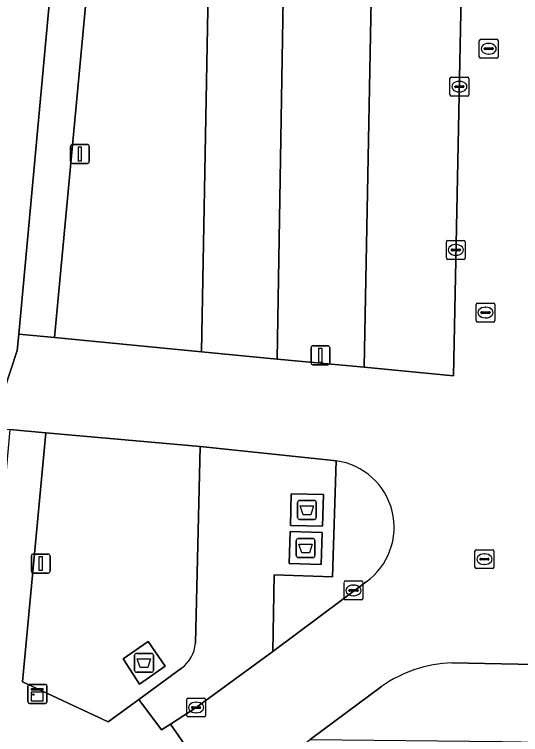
# Model space of a CAD drawing. Extents: x 159817 to 160765, y 380688 to 381638.
# Drawn here: x 160466.2 to 160492.97, y 381374.09 to 381412.17 of the extents above; entities that cross this region are included whole.
import ezdxf

# ---------------------------------------------------------------- set-up
doc = ezdxf.new("R2010")
doc.units = 0
for name, color, linetype in [('IMGEO_Afval_apart_plaats', 7, 'Continuous'), ('IMGEO_Groenvoorziening', 7, 'Continuous'), ('IMGEO_Kast', 7, 'Continuous'), ('IMGEO_Kolk', 7, 'Continuous'), ('IMGEO_Lichtmast', 7, 'Continuous'), ('IMGEO_Pand', 7, 'Continuous'), ('IMGEO_Parkeervlak_open', 7, 'Continuous'), ('IMGEO_Rijbaan_lokaal_open', 7, 'Continuous'), ('IMGEO_Rioolput', 7, 'Continuous'), ('IMGEO_Voetpad_gesloten', 7, 'Continuous'), ('IMGEO_Voetpad_open', 7, 'Continuous')]:
    doc.layers.add(name, color=color, linetype=linetype)

msp = doc.modelspace()

# ---------------------------------------------------------------- linework, layer by layer
at = {"layer": 'IMGEO_Afval_apart_plaats'}
for p, q in [((160481.172, 381385.566), (160481.172, 381386.366)), ((160481.172, 381386.366), (160481.172, 381385.566)), ((160481.272, 381386.466), (160482.062, 381386.466)), ((160482.062, 381386.466), (160481.272, 381386.466)), ((160482.162, 381386.366), (160482.162, 381385.566)), ((160482.162, 381385.566), (160482.162, 381386.366)), ((160482.062, 381385.466), (160481.272, 381385.466)), ((160481.272, 381385.466), (160482.062, 381385.466)), ((160481.203, 381384.451), (160481.993, 381384.451)), ((160481.993, 381384.451), (160481.203, 381384.451)), ((160481.103, 381383.551), (160481.103, 381384.351)), ((160481.103, 381384.351), (160481.103, 381383.551)), ((160482.093, 381384.351), (160482.093, 381383.551)), ((160482.093, 381383.551), (160482.093, 381384.351)), ((160481.993, 381383.451), (160481.203, 381383.451)), ((160481.203, 381383.451), (160481.993, 381383.451)), ((160472.654, 381378.385), (160473.444, 381378.385)), ((160473.444, 381378.385), (160472.654, 381378.385)), ((160472.554, 381377.485), (160472.554, 381378.285)), ((160472.554, 381378.285), (160472.554, 381377.485)), ((160473.544, 381378.285), (160473.544, 381377.485)), ((160473.544, 381377.485), (160473.544, 381378.285)), ((160473.444, 381377.385), (160472.654, 381377.385)), ((160472.654, 381377.385), (160473.444, 381377.385))]:
    msp.add_line(p, q, dxfattribs=at)
for points in [[(160481.315, 381386.18), (160482.019, 381386.18), (160481.87, 381385.71), (160481.464, 381385.71), (160481.315, 381386.18)], [(160481.246, 381384.165), (160481.95, 381384.165), (160481.801, 381383.695), (160481.395, 381383.695), (160481.246, 381384.165)], [(160472.697, 381378.099), (160473.401, 381378.099), (160473.252, 381377.629), (160472.846, 381377.629), (160472.697, 381378.099)]]:
    msp.add_lwpolyline(points, dxfattribs=at)
for centre, start, end in [((160481.272, 381386.366), 90, 180), ((160481.272, 381386.366), 90, 180), ((160482.062, 381386.366), 0, 90), ((160482.062, 381386.366), 360, 90), ((160481.272, 381385.566), 180, 270), ((160481.272, 381385.566), 180, 270), ((160482.062, 381385.566), 270, 0), ((160482.062, 381385.566), 270, 0), ((160481.203, 381384.351), 90, 180), ((160481.203, 381384.351), 90, 180), ((160481.993, 381384.351), 0, 90), ((160481.993, 381384.351), 360, 90), ((160481.203, 381383.551), 180, 270), ((160481.203, 381383.551), 180, 270), ((160481.993, 381383.551), 270, 0), ((160481.993, 381383.551), 270, 0), ((160472.654, 381378.285), 90, 180), ((160472.654, 381378.285), 90, 180), ((160473.444, 381378.285), 0, 90), ((160473.444, 381378.285), 360, 90), ((160472.654, 381377.485), 180, 270), ((160472.654, 381377.485), 180, 270), ((160473.444, 381377.485), 270, 0), ((160473.444, 381377.485), 270, 0)]:
    msp.add_arc(centre, 0.1, start, end, dxfattribs=at)
at = {"layer": 'IMGEO_Groenvoorziening'}
for points in [[(160476.581, 381421.002), (160476.819, 381434.201), (160472.063, 381435.204), (160468.316, 381395.081), (160476.083, 381394.332)], [(160485.065, 381412.904), (160480.41, 381413.003), (160480.088, 381393.94), (160484.685, 381393.508)], [(160474.174, 381377.715), (160472.805, 381376.748), (160471.944, 381378.089), (160473.266, 381379.007)]]:
    msp.add_lwpolyline(points, close=True, dxfattribs=at)
for points in [[(160476.015, 381389.322), (160467.859, 381390.049), (160466.63, 381376.874), (160471.149, 381374.759), (160472.775, 381375.942), (160475.03, 381377.598)], [(160475.769, 381378.923), (160476.015, 381389.322)], [(160483.207, 381388.564), (160483.022, 381382.436), (160479.936, 381382.528), (160479.855, 381378.489), (160484.792, 381382.158)]]:
    msp.add_lwpolyline(points, dxfattribs=at)
for centre, radius, start, end in [((160482.729, 381385.047), 3.55, 305.5296, 82.265), ((160473.953, 381379.067), 1.822, 306.248, 355.452)]:
    msp.add_arc(centre, radius, start, end, dxfattribs=at)
at = {"layer": 'IMGEO_Kast'}
for p, q in [((160466.912, 381375.815), (160466.912, 381376.656)), ((160466.912, 381376.656), (160466.912, 381375.815)), ((160466.987, 381376.74), (160467.828, 381376.74)), ((160467.828, 381376.74), (160466.987, 381376.74)), ((160467.912, 381376.665), (160467.912, 381375.824)), ((160467.912, 381375.824), (160467.912, 381376.665)), ((160467.837, 381375.74), (160466.996, 381375.74)), ((160466.996, 381375.74), (160467.837, 381375.74))]:
    msp.add_line(p, q, dxfattribs=at)
for points in [[(160467.107, 381376.53), (160467.707, 381376.53), (160467.707, 381376.445), (160467.107, 381376.445), (160467.107, 381376.53)], [(160467.107, 381376.355), (160467.707, 381376.355), (160467.707, 381375.866), (160467.107, 381375.866), (160467.107, 381376.355)]]:
    msp.add_lwpolyline(points, dxfattribs=at)
msp.add_circle((160467.191, 381376.204), 0.0377, dxfattribs=at)
for centre, start, end in [((160466.99, 381376.662), 92.4484, 184.2845), ((160466.99, 381376.662), 92.4484, 184.2845), ((160467.834, 381376.662), 2.4484, 94.2845), ((160467.834, 381376.662), 2.4484, 94.2845), ((160466.99, 381375.818), 182.4484, 274.2845), ((160466.99, 381375.818), 182.4484, 274.2845), ((160467.834, 381375.818), 272.4484, 4.2845), ((160467.834, 381375.818), 272.4484, 4.2845)]:
    msp.add_arc(centre, 0.0779, start, end, dxfattribs=at)
at = {"layer": 'IMGEO_Kolk'}
for p, q in [((160489.304, 381408.847), (160490.156, 381408.847)), ((160489.229, 381407.921), (160489.229, 381408.773)), ((160489.717, 381408.627), (160489.742, 381408.627)), ((160490.23, 381408.773), (160490.23, 381407.921)), ((160489.488, 381408.341), (160489.488, 381408.353)), ((160489.926, 381408.304), (160489.528, 381408.304)), ((160489.531, 381408.39), (160489.929, 381408.39)), ((160489.74, 381408.067), (160489.715, 381408.067)), ((160489.972, 381408.353), (160489.972, 381408.341)), ((160490.156, 381407.847), (160489.304, 381407.847)), ((160489.042, 381399.289), (160489.042, 381400.141)), ((160489.117, 381400.215), (160489.969, 381400.215)), ((160490.043, 381400.141), (160490.043, 381399.289)), ((160489.301, 381399.709), (160489.301, 381399.721)), ((160489.344, 381399.758), (160489.742, 381399.758)), ((160489.53, 381399.995), (160489.555, 381399.995)), ((160489.785, 381399.721), (160489.785, 381399.709)), ((160489.739, 381399.672), (160489.341, 381399.672)), ((160489.553, 381399.435), (160489.528, 381399.435)), ((160489.969, 381399.215), (160489.117, 381399.215)), ((160483.703, 381382.214), (160484.555, 381382.214)), ((160483.628, 381381.288), (160483.628, 381382.14)), ((160484.116, 381381.994), (160484.141, 381381.994)), ((160484.629, 381382.14), (160484.629, 381381.288)), ((160483.887, 381381.708), (160483.887, 381381.72)), ((160484.325, 381381.671), (160483.927, 381381.671)), ((160483.93, 381381.757), (160484.328, 381381.757)), ((160484.139, 381381.434), (160484.114, 381381.434)), ((160484.371, 381381.72), (160484.371, 381381.708)), ((160484.555, 381381.214), (160483.703, 381381.214)), ((160475.307, 381375.095), (160475.307, 381375.947)), ((160475.382, 381376.021), (160476.234, 381376.021)), ((160475.795, 381375.801), (160475.82, 381375.801)), ((160476.308, 381375.947), (160476.308, 381375.095)), ((160475.566, 381375.515), (160475.566, 381375.527)), ((160476.004, 381375.478), (160475.606, 381375.478)), ((160475.609, 381375.564), (160476.007, 381375.564)), ((160476.05, 381375.527), (160476.05, 381375.515)), ((160476.234, 381375.021), (160475.382, 381375.021)), ((160475.818, 381375.241), (160475.793, 381375.241))]:
    msp.add_line(p, q, dxfattribs=at)
for points in [[(160489.304, 381408.847), (160490.156, 381408.847)], [(160489.229, 381407.921), (160489.229, 381408.773)], [(160490.23, 381408.773), (160490.23, 381407.921)], [(160490.156, 381407.847), (160489.304, 381407.847)], [(160489.042, 381399.289), (160489.042, 381400.141)], [(160489.117, 381400.215), (160489.969, 381400.215)], [(160490.043, 381400.141), (160490.043, 381399.289)], [(160489.969, 381399.215), (160489.117, 381399.215)], [(160483.703, 381382.214), (160484.555, 381382.214)], [(160483.628, 381381.288), (160483.628, 381382.14)], [(160484.629, 381382.14), (160484.629, 381381.288)], [(160484.555, 381381.214), (160483.703, 381381.214)], [(160475.307, 381375.095), (160475.307, 381375.947)], [(160475.382, 381376.021), (160476.234, 381376.021)], [(160476.308, 381375.947), (160476.308, 381375.095)], [(160476.234, 381375.021), (160475.382, 381375.021)]]:
    msp.add_lwpolyline(points, dxfattribs=at)
for centre, radius, start, end in [((160489.306, 381408.771), 0.0765, 91.552, 178.448), ((160489.306, 381408.771), 0.0765, 91.552, 178.448), ((160490.154, 381408.771), 0.0765, 1.552, 88.448), ((160490.154, 381408.771), 0.0765, 1.552, 88.448), ((160489.528, 381408.35), 0.0403, 85.8775, 175.7526), ((160489.525, 381408.34), 0.0366, 178.938, 274.7102), ((160489.929, 381408.347), 0.043, 264.8664, 352.4533), ((160489.933, 381408.352), 0.0386, 1.7309, 96.639), ((160489.306, 381407.923), 0.0765, 181.552, 268.448), ((160489.306, 381407.923), 0.0765, 181.552, 268.448), ((160490.154, 381407.923), 0.0765, 271.552, 358.448), ((160490.154, 381407.923), 0.0765, 271.552, 358.448), ((160489.119, 381400.139), 0.0765, 91.552, 178.448), ((160489.119, 381400.139), 0.0765, 91.552, 178.448), ((160489.967, 381400.139), 0.0765, 1.552, 88.448), ((160489.967, 381400.139), 0.0765, 1.552, 88.448), ((160489.341, 381399.718), 0.0403, 85.8775, 175.7526), ((160489.338, 381399.708), 0.0366, 178.938, 274.7102), ((160489.742, 381399.715), 0.043, 264.8664, 352.4533), ((160489.746, 381399.72), 0.0386, 1.7309, 96.639), ((160489.119, 381399.291), 0.0765, 181.552, 268.448), ((160489.119, 381399.291), 0.0765, 181.552, 268.448), ((160489.967, 381399.291), 0.0765, 271.552, 358.448), ((160489.967, 381399.291), 0.0765, 271.552, 358.448), ((160483.705, 381382.138), 0.0765, 91.552, 178.448), ((160483.705, 381382.138), 0.0765, 91.552, 178.448), ((160484.553, 381382.138), 0.0765, 1.552, 88.448), ((160484.553, 381382.138), 0.0765, 1.552, 88.448), ((160483.927, 381381.717), 0.0403, 85.8775, 175.7526), ((160483.924, 381381.707), 0.0366, 178.938, 274.7102), ((160484.328, 381381.714), 0.043, 264.8664, 352.4533), ((160484.332, 381381.719), 0.0386, 1.7309, 96.639), ((160483.705, 381381.29), 0.0765, 181.552, 268.448), ((160483.705, 381381.29), 0.0765, 181.552, 268.448), ((160484.553, 381381.29), 0.0765, 271.552, 358.448), ((160484.553, 381381.29), 0.0765, 271.552, 358.448), ((160475.384, 381375.945), 0.0765, 91.552, 178.448), ((160475.384, 381375.945), 0.0765, 91.552, 178.448), ((160476.232, 381375.945), 0.0765, 1.552, 88.448), ((160476.232, 381375.945), 0.0765, 1.552, 88.448), ((160475.606, 381375.524), 0.0403, 85.8775, 175.7526), ((160475.603, 381375.514), 0.0366, 178.938, 274.7102), ((160476.007, 381375.521), 0.043, 264.8664, 352.4533), ((160476.011, 381375.526), 0.0386, 1.7309, 96.639), ((160475.384, 381375.097), 0.0765, 181.552, 268.448), ((160475.384, 381375.097), 0.0765, 181.552, 268.448), ((160476.232, 381375.097), 0.0765, 271.552, 358.448), ((160476.232, 381375.097), 0.0765, 271.552, 358.448)]:
    msp.add_arc(centre, radius, start, end, dxfattribs=at)
for centre, major_axis, ratio, start_param, end_param in [((160489.716, 381408.347), (-0.387, 0.002), 0.722429, 4.712389, 7.853982), ((160489.741, 381408.347), (-0.39, 0.002), 0.717154, 1.570796, 4.712389), ((160489.529, 381399.715), (-0.387, 0.002), 0.722429, 4.712389, 7.853982), ((160489.554, 381399.715), (-0.39, 0.002), 0.717154, 1.570796, 4.712389), ((160484.115, 381381.714), (-0.387, 0.002), 0.722429, 4.712389, 7.853982), ((160484.14, 381381.714), (-0.39, 0.002), 0.717154, 1.570796, 4.712389), ((160475.794, 381375.521), (-0.387, 0.002), 0.722429, 4.712389, 7.853982), ((160475.819, 381375.521), (-0.39, 0.002), 0.717154, 1.570796, 4.712389)]:
    msp.add_ellipse(centre, major_axis=major_axis, ratio=ratio, start_param=start_param, end_param=end_param, dxfattribs=at)
at = {"layer": 'IMGEO_Lichtmast'}
for p, q in [((160469.165, 381404.389), (160469.165, 381405.189)), ((160469.165, 381405.189), (160469.165, 381404.389)), ((160469.265, 381405.289), (160470.055, 381405.289)), ((160470.055, 381405.289), (160469.265, 381405.289)), ((160470.155, 381405.189), (160470.155, 381404.389)), ((160470.155, 381404.389), (160470.155, 381405.189)), ((160470.055, 381404.289), (160469.265, 381404.289)), ((160469.265, 381404.289), (160470.055, 381404.289)), ((160481.883, 381393.746), (160481.883, 381394.546)), ((160481.883, 381394.546), (160481.883, 381393.746)), ((160481.983, 381394.646), (160482.773, 381394.646)), ((160482.773, 381394.646), (160481.983, 381394.646)), ((160482.873, 381394.546), (160482.873, 381393.746)), ((160482.873, 381393.746), (160482.873, 381394.546)), ((160482.773, 381393.646), (160481.983, 381393.646)), ((160481.983, 381393.646), (160482.773, 381393.646)), ((160467.092, 381382.733), (160467.092, 381383.533)), ((160467.092, 381383.533), (160467.092, 381382.733)), ((160467.192, 381383.633), (160467.982, 381383.633)), ((160467.982, 381383.633), (160467.192, 381383.633)), ((160468.082, 381383.533), (160468.082, 381382.733)), ((160468.082, 381382.733), (160468.082, 381383.533)), ((160467.982, 381382.633), (160467.192, 381382.633)), ((160467.192, 381382.633), (160467.982, 381382.633))]:
    msp.add_line(p, q, dxfattribs=at)
for points in [[(160469.585, 381405.164), (160469.735, 381405.164), (160469.735, 381404.414), (160469.585, 381404.414), (160469.585, 381405.164)], [(160482.303, 381394.521), (160482.453, 381394.521), (160482.453, 381393.771), (160482.303, 381393.771), (160482.303, 381394.521)], [(160467.512, 381383.508), (160467.662, 381383.508), (160467.662, 381382.758), (160467.512, 381382.758), (160467.512, 381383.508)]]:
    msp.add_lwpolyline(points, dxfattribs=at)
for centre, start, end in [((160469.265, 381405.189), 90, 180), ((160469.265, 381405.189), 90, 180), ((160470.055, 381405.189), 0, 90), ((160470.055, 381405.189), 360, 90), ((160469.265, 381404.389), 180, 270), ((160469.265, 381404.389), 180, 270), ((160470.055, 381404.389), 270, 0), ((160470.055, 381404.389), 270, 0), ((160481.983, 381394.546), 90, 180), ((160481.983, 381394.546), 90, 180), ((160482.773, 381394.546), 0, 90), ((160482.773, 381394.546), 360, 90), ((160481.983, 381393.746), 180, 270), ((160481.983, 381393.746), 180, 270), ((160482.773, 381393.746), 270, 0), ((160482.773, 381393.746), 270, 0), ((160467.192, 381383.533), 90, 180), ((160467.192, 381383.533), 90, 180), ((160467.982, 381383.533), 0, 90), ((160467.982, 381383.533), 360, 90), ((160467.192, 381382.733), 180, 270), ((160467.192, 381382.733), 180, 270), ((160467.982, 381382.733), 270, 0), ((160467.982, 381382.733), 270, 0)]:
    msp.add_arc(centre, 0.1, start, end, dxfattribs=at)
at = {"layer": 'IMGEO_Pand'}
msp.add_lwpolyline([(160470.138, 381435.503), (160446.223, 381440.255), (160431.142, 381447.393), (160387.295, 381462.537), (160368.778, 381422.881), (160461.365, 381379.442), (160464.986, 381390.306), (160466.349, 381394.394), (160466.429, 381395.263)], close=True, dxfattribs=at)
at = {"layer": 'IMGEO_Parkeervlak_open'}
msp.add_lwpolyline([(160484.685, 381393.508), (160489.413, 381393.064), (160489.888, 381416.643), (160485.147, 381416.765), (160485.065, 381412.904)], close=True, dxfattribs=at)
at = {"layer": 'IMGEO_Rijbaan_lokaal_open'}
for points in [[(160497.333, 381408.087), (160497.488, 381416.523), (160489.888, 381416.643), (160489.413, 381393.064), (160484.685, 381393.508), (160480.088, 381393.94), (160476.083, 381394.332), (160468.316, 381395.081), (160466.429, 381395.263), (160466.349, 381394.394), (160464.986, 381390.306), (160465.963, 381390.218), (160467.859, 381390.049), (160476.015, 381389.322), (160480.064, 381388.893), (160482.887, 381388.593), (160483.207, 381388.564)], [(160489.326, 381377.877), (160497.216, 381377.731), (160496.906, 381387.353), (160497.182, 381399.568), (160497.333, 381408.087)], [(160484.792, 381382.158), (160479.855, 381378.489), (160475.808, 381375.521), (160474.447, 381374.643), (160477.319, 381370.493), (160481.829, 381373.839), (160485.616, 381376.636)]]:
    msp.add_lwpolyline(points, dxfattribs=at)
for centre, radius, start, end in [((160482.729, 381385.047), 3.55, 305.5296, 82.265), ((160489.528, 381371.106), 6.774, 91.7114, 125.279)]:
    msp.add_arc(centre, radius, start, end, dxfattribs=at)
at = {"layer": 'IMGEO_Rioolput'}
for p, q in [((160490.779, 381409.925), (160490.779, 381410.777)), ((160490.854, 381410.851), (160491.706, 381410.851)), ((160491.78, 381410.777), (160491.78, 381409.925)), ((160491.038, 381410.345), (160491.038, 381410.357)), ((160491.081, 381410.394), (160491.479, 381410.394)), ((160491.267, 381410.631), (160491.292, 381410.631)), ((160491.522, 381410.357), (160491.522, 381410.345)), ((160491.476, 381410.308), (160491.078, 381410.308)), ((160491.29, 381410.071), (160491.265, 381410.071)), ((160491.706, 381409.851), (160490.854, 381409.851)), ((160490.611, 381395.977), (160490.611, 381396.829)), ((160490.686, 381396.903), (160491.538, 381396.903)), ((160491.099, 381396.683), (160491.124, 381396.683)), ((160491.612, 381396.829), (160491.612, 381395.977)), ((160490.87, 381396.397), (160490.87, 381396.409)), ((160491.308, 381396.36), (160490.91, 381396.36)), ((160490.913, 381396.446), (160491.311, 381396.446)), ((160491.354, 381396.409), (160491.354, 381396.397)), ((160491.538, 381395.903), (160490.686, 381395.903)), ((160491.122, 381396.123), (160491.097, 381396.123)), ((160490.553, 381382.938), (160490.553, 381383.79)), ((160490.628, 381383.864), (160491.48, 381383.864)), ((160491.554, 381383.79), (160491.554, 381382.938)), ((160490.812, 381383.358), (160490.812, 381383.37)), ((160491.25, 381383.321), (160490.852, 381383.321)), ((160490.855, 381383.407), (160491.253, 381383.407)), ((160491.041, 381383.644), (160491.066, 381383.644)), ((160491.296, 381383.37), (160491.296, 381383.358)), ((160491.064, 381383.084), (160491.039, 381383.084)), ((160491.48, 381382.864), (160490.628, 381382.864))]:
    msp.add_line(p, q, dxfattribs=at)
for points in [[(160490.779, 381409.925), (160490.779, 381410.777)], [(160490.854, 381410.851), (160491.706, 381410.851)], [(160491.78, 381410.777), (160491.78, 381409.925)], [(160491.706, 381409.851), (160490.854, 381409.851)], [(160490.611, 381395.977), (160490.611, 381396.829)], [(160490.686, 381396.903), (160491.538, 381396.903)], [(160491.612, 381396.829), (160491.612, 381395.977)], [(160491.538, 381395.903), (160490.686, 381395.903)], [(160490.553, 381382.938), (160490.553, 381383.79)], [(160490.628, 381383.864), (160491.48, 381383.864)], [(160491.554, 381383.79), (160491.554, 381382.938)], [(160491.48, 381382.864), (160490.628, 381382.864)]]:
    msp.add_lwpolyline(points, dxfattribs=at)
for centre, radius, start, end in [((160490.856, 381410.775), 0.0765, 91.552, 178.448), ((160490.856, 381410.775), 0.0765, 91.552, 178.448), ((160491.704, 381410.775), 0.0765, 1.552, 88.448), ((160491.704, 381410.775), 0.0765, 1.552, 88.448), ((160491.078, 381410.354), 0.0403, 85.8775, 175.7526), ((160491.075, 381410.344), 0.0366, 178.938, 274.7102), ((160491.479, 381410.351), 0.043, 264.8664, 352.4533), ((160491.483, 381410.356), 0.0386, 1.7309, 96.639), ((160490.856, 381409.927), 0.0765, 181.552, 268.448), ((160490.856, 381409.927), 0.0765, 181.552, 268.448), ((160491.704, 381409.927), 0.0765, 271.552, 358.448), ((160491.704, 381409.927), 0.0765, 271.552, 358.448), ((160490.688, 381396.827), 0.0765, 91.552, 178.448), ((160490.688, 381396.827), 0.0765, 91.552, 178.448), ((160491.536, 381396.827), 0.0765, 1.552, 88.448), ((160491.536, 381396.827), 0.0765, 1.552, 88.448), ((160490.91, 381396.406), 0.0403, 85.8775, 175.7526), ((160490.907, 381396.396), 0.0366, 178.938, 274.7102), ((160491.311, 381396.403), 0.043, 264.8664, 352.4533), ((160491.315, 381396.408), 0.0386, 1.7309, 96.639), ((160490.688, 381395.979), 0.0765, 181.552, 268.448), ((160490.688, 381395.979), 0.0765, 181.552, 268.448), ((160491.536, 381395.979), 0.0765, 271.552, 358.448), ((160491.536, 381395.979), 0.0765, 271.552, 358.448), ((160490.63, 381383.788), 0.0765, 91.552, 178.448), ((160490.63, 381383.788), 0.0765, 91.552, 178.448), ((160491.478, 381383.788), 0.0765, 1.552, 88.448), ((160491.478, 381383.788), 0.0765, 1.552, 88.448), ((160490.852, 381383.367), 0.0403, 85.8775, 175.7526), ((160490.849, 381383.357), 0.0366, 178.938, 274.7102), ((160491.253, 381383.364), 0.043, 264.8664, 352.4533), ((160491.257, 381383.369), 0.0386, 1.7309, 96.639), ((160490.63, 381382.94), 0.0765, 181.552, 268.448), ((160490.63, 381382.94), 0.0765, 181.552, 268.448), ((160491.478, 381382.94), 0.0765, 271.552, 358.448), ((160491.478, 381382.94), 0.0765, 271.552, 358.448)]:
    msp.add_arc(centre, radius, start, end, dxfattribs=at)
for centre, major_axis, ratio, start_param, end_param in [((160491.266, 381410.351), (-0.387, 0.002), 0.722429, 4.712389, 7.853982), ((160491.291, 381410.351), (-0.39, 0.002), 0.717154, 1.570796, 4.712389), ((160491.098, 381396.403), (-0.387, 0.002), 0.722429, 4.712389, 7.853982), ((160491.123, 381396.403), (-0.39, 0.002), 0.717154, 1.570796, 4.712389), ((160491.04, 381383.364), (-0.387, 0.002), 0.722429, 4.712389, 7.853982), ((160491.065, 381383.364), (-0.39, 0.002), 0.717154, 1.570796, 4.712389)]:
    msp.add_ellipse(centre, major_axis=major_axis, ratio=ratio, start_param=start_param, end_param=end_param, dxfattribs=at)
at = {"layer": 'IMGEO_Voetpad_gesloten'}
for points in [[(160482.548, 381386.789), (160480.836, 381386.822), (160480.793, 381385.145), (160482.485, 381385.101)], [(160482.478, 381384.767), (160480.775, 381384.824), (160480.727, 381383.131), (160482.411, 381383.076)], [(160473.266, 381379.007), (160471.944, 381378.089), (160472.805, 381376.748), (160474.174, 381377.715)]]:
    msp.add_lwpolyline(points, close=True, dxfattribs=at)
at = {"layer": 'IMGEO_Voetpad_open'}
for points in [[(160476.916, 381437.397), (160470.346, 381438.712), (160470.138, 381435.503), (160466.429, 381395.263), (160468.316, 381395.081), (160472.063, 381435.204), (160476.819, 381434.201)], [(160480.836, 381386.822), (160482.548, 381386.789), (160482.485, 381385.101), (160480.793, 381385.145)], [(160480.775, 381384.824), (160482.478, 381384.767), (160482.411, 381383.076), (160480.727, 381383.131)]]:
    msp.add_lwpolyline(points, close=True, dxfattribs=at)
for points in [[(160471.329, 381366.049), (160477.319, 381370.493), (160474.447, 381374.643), (160473.977, 381374.341), (160472.775, 381375.942), (160471.149, 381374.759), (160466.63, 381376.874), (160467.859, 381390.049), (160465.963, 381390.218), (160464.819, 381377.845), (160461.365, 381379.442), (160368.778, 381422.881)], [(160500, 381420.766), (160481.222, 381421.149), (160476.581, 381421.002), (160476.083, 381394.332), (160480.088, 381393.94), (160480.41, 381413.003), (160485.065, 381412.904), (160485.147, 381416.765), (160489.888, 381416.643), (160497.488, 381416.523)], [(160485.616, 381376.636), (160481.829, 381373.839), (160491.981, 381373.731), (160500, 381373.584), (160541.401, 381372.826), (160542.243, 381389.253), (160541.843, 381389.269), (160542.549, 381401.214), (160542.956, 381401.185), (160544.034, 381419.845), (160528.341, 381420.173), (160528.394, 381417.474), (160502.063, 381417.978), (160502.124, 381420.722)], [(160479.936, 381382.528), (160483.022, 381382.436), (160483.207, 381388.564), (160482.887, 381388.593), (160480.064, 381388.893), (160476.015, 381389.322), (160475.769, 381378.923)], [(160475.03, 381377.598), (160472.775, 381375.942), (160473.977, 381374.341), (160474.447, 381374.643), (160475.808, 381375.521), (160479.855, 381378.489), (160479.936, 381382.528)], [(160497.216, 381377.731), (160489.326, 381377.877)]]:
    msp.add_lwpolyline(points, dxfattribs=at)
for centre, radius, start, end in [((160473.953, 381379.067), 1.822, 306.248, 355.452), ((160489.528, 381371.106), 6.774, 91.7114, 125.279)]:
    msp.add_arc(centre, radius, start, end, dxfattribs=at)

doc.saveas('drawing.dxf')
